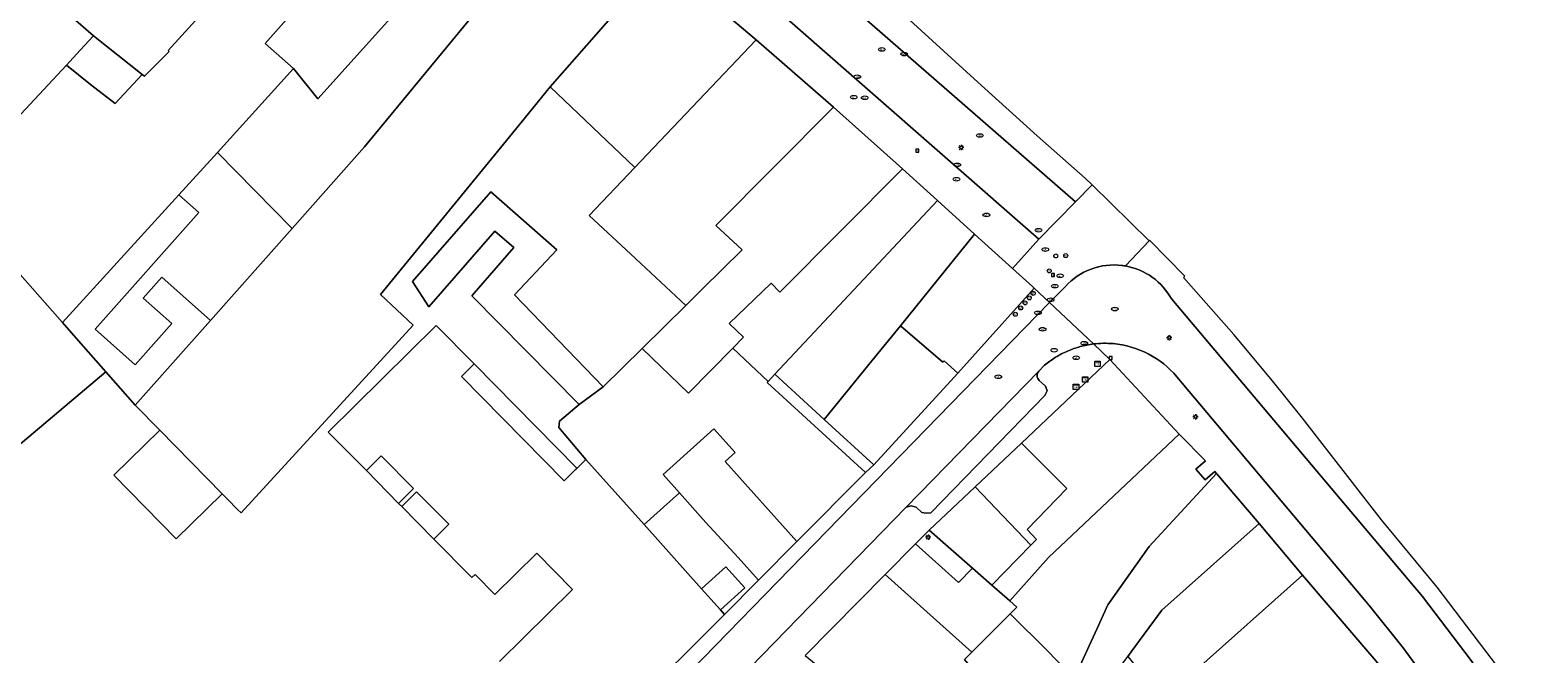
# Model space of a CAD drawing. Header units: metres. Extents: x 187916 to 189411, y 333285 to 334910.
# Tile 324 of 348: x 189000 to 189113, y 334252 to 334299. Entities that reach past the tile are written whole.
import ezdxf
from ezdxf.enums import TextEntityAlignment as Align

# ---------------------------------------------------------------- set-up
doc = ezdxf.new("R2010")
doc.units = ezdxf.units.M
for name, color, linetype, lineweight in [('B-WE-IE-MEUBILAIR-S', 253, 'Continuous', 15), ('B-WE-OG-BEBOUWING-GV', 253, 'Continuous', 15), ('B-WE-OG-BEBOUWING_LUIFEL-GV', 253, 'Continuous', 15), ('B-WE-OG-TERREIN_ERF-GV', 253, 'Continuous', 15), ('B-WE-VH-OPENVERHARDING-GV', 253, 'Continuous', 15), ('B-WE-VH-OPENVERHARDING_BETONSTRAATSTEEN-GV', 253, 'Continuous', 15), ('B-WE-VH-OPENVERHARDING_STRAATBAKSTEEN-GV', 253, 'Continuous', 15)]:
    doc.layers.add(name, color=color, linetype=linetype, lineweight=lineweight)
doc.styles.add('NLCS-ISO', font='NLCS-ISO.ttf')

# ---------------------------------------------------------------- blocks, each defined once
blk = doc.blocks.new('SIE-MEUBILAIR_BORD_VERKEER-SO')
blk.add_lwpolyline([(-0.5625, -0.5625), (0.5625, -0.5625), (0.5625, 0.5625), (-0.5625, 0.5625)], close=True)
at = {"style": 'NLCS-ISO'}
blk.add_text('vb', height=0.75, dxfattribs=at).set_placement((0, 0), align=Align.MIDDLE_CENTER)
blk = doc.blocks.new('SIE-MEUBILAIR_KAST_CAI-SO')
for points in [[(-1, 1), (1, 1), (1, 0.84), (-1, 0.84)], [(-1, 0.76), (1, 0.76), (1, -1), (-1, -1)]]:
    blk.add_lwpolyline(points, close=True)
at = {"style": 'NLCS-ISO'}
blk.add_text('cai', height=0.75, dxfattribs=at).set_placement((0, 0), align=Align.MIDDLE_CENTER)
blk = doc.blocks.new('SIE-MEUBILAIR_PAAL_LICHTMAST-SO')
for points in [[(-0.62, 0), (-1, 0)], [(-0.71, 0.71), (-0.44, 0.44)], [(0, 1), (0, 0.62)], [(0.44, 0.44), (0.71, 0.71)], [(1, 0), (0.62, 0)], [(-0.71, -0.71), (-0.44, -0.44)], [(0, -0.62), (0, -1)], [(0.44, -0.44), (0.71, -0.71)]]:
    blk.add_lwpolyline(points)
blk.add_circle((0, 0), 0.5)
blk = doc.blocks.new('SIE-MEUBILAIR_PAAL_AFSLUITPAAL-SO')
blk.add_circle((0, 0), 0.75)
at = {"style": 'NLCS-ISO'}
blk.add_text('af', height=0.75, dxfattribs=at).set_placement((0, 0.05), align=Align.MIDDLE_CENTER)
blk = doc.blocks.new('SIE-MEUBILAIR_PAAL_VRI-SO')
blk.add_circle((0, 0), 0.75)
at = {"style": 'NLCS-ISO'}
blk.add_text('vri', height=0.75, dxfattribs=at).set_placement((-0.08, 0.07), align=Align.MIDDLE_CENTER)
blk = doc.blocks.new('SIE-MEUBILAIR_PUT_WATERLEIDINGPUT-SO')
blk.add_ellipse((0, 0), major_axis=(1.25, 0), ratio=0.54)
at = {"style": 'NLCS-ISO'}
blk.add_text('wl', height=0.75, dxfattribs=at).set_placement((-0.14, 0), align=Align.MIDDLE_CENTER)
blk = doc.blocks.new('SIE-MEUBILAIR_PUT_KOLK-SO')
blk.add_ellipse((0, 0), major_axis=(1.25, 0), ratio=0.54)
at = {"style": 'NLCS-ISO'}
blk.add_text('klk', height=0.75, dxfattribs=at).set_placement((0.03, 0), align=Align.MIDDLE_CENTER)
blk = doc.blocks.new('SIE-MEUBILAIR_PUT_RIOOLPUT-SO')
blk.add_ellipse((0, 0), major_axis=(1.25, 0), ratio=0.54)
at = {"style": 'NLCS-ISO'}
blk.add_text('ri', height=0.75, dxfattribs=at).set_placement((-0.04, 0.07), align=Align.MIDDLE_CENTER)
blk = doc.blocks.new('DTM')
at = {"layer": 'B-WE-OG-BEBOUWING-GV', "ltscale": 0.2, "flags": 128}
for points in [[(188988.371, 334258.944), (189005.51, 334273.358), (189003.453, 334275.691), (189002.25, 334277.05), (188993.672, 334286.781), (189002.549, 334296.302), (189003.594, 334297.423), (189004.583, 334298.484), (188999.999, 334302.495)], [(189012.734, 334300.214), (189010.162, 334297.401), (189010.242, 334297.314), (189008.389, 334295.472), (189008.227, 334295.603), (189006.192, 334293.422), (189004.368, 334294.864), (189002.549, 334296.302), (188993.672, 334286.781), (189002.25, 334277.05), (189010.961, 334286.591), (189013.858, 334289.764), (189019.527, 334296.038), (189017.422, 334297.924), (189024.76, 334306.199)], [(189046.542, 334250.016), (189049.917, 334253.343), (189051.786, 334255.227), (189051.48, 334255.569), (189050.068, 334257.142), (189045.767, 334261.937), (189041.398, 334266.806), (189039.79, 334265.218), (189032.096, 334273.009), (189033.049, 334273.951), (189030.204, 334276.832), (189022.135, 334268.864), (189024.988, 334265.975), (189026.105, 334267.078), (189028.522, 334264.631), (189027.405, 334263.528), (189027.63, 334263.3), (189028.747, 334264.403), (189031.157, 334261.963), (189030.04, 334260.859), (189032.886, 334257.978), (189033.128, 334258.217), (189034.603, 334256.722), (189037.734, 334259.814), (189040.418, 334257.096), (189034.954, 334251.7)]]:
    blk.add_lwpolyline(points, dxfattribs=at)
for points in [[(189030.324, 334308.036), (189031.842, 334306.67), (189032.449, 334306.124), (189021.347, 334293.789), (189019.527, 334296.038), (189013.858, 334289.764), (189019.431, 334284.087), (189024.851, 334290.194), (189033.895, 334301.155), (189034.08, 334301.029), (189041.084, 334309.243), (189035.605, 334313.906)], [(189019.431, 334284.087), (189013.325, 334277.206), (189007.703, 334270.872), (189009.541, 334268.998), (189014.198, 334264.25), (189014.595, 334263.846), (189015.354, 334263.072), (189015.614, 334262.817), (189028.484, 334276.865), (189026.046, 334279.137), (189035.69, 334290.946), (189037.43, 334293.077), (189038.735, 334294.674), (189047.071, 334304.179), (189041.084, 334309.243), (189034.08, 334301.029), (189033.895, 334301.155), (189024.851, 334290.194)], [(189004.509, 334308.243), (188999.999, 334302.495), (189004.583, 334298.484), (189008.227, 334295.603), (189008.389, 334295.472), (189010.242, 334297.314), (189010.162, 334297.401), (189012.734, 334300.214), (189008.97, 334303.485)], [(189047.071, 334304.179), (189038.735, 334294.674), (189045.067, 334288.655), (189045.52, 334289.131), (189054.139, 334298.2)], [(189048.876, 334278.329), (189050.098, 334279.535), (189053.101, 334282.498), (189051.123, 334284.308), (189059.92, 334293.166), (189054.139, 334298.2), (189045.52, 334289.131), (189045.067, 334288.655), (189041.645, 334285.059), (189044.765, 334282.155)], [(189048.876, 334278.329), (189045.608, 334275.104), (189049.089, 334271.777), (189052.404, 334275.142), (189053.197, 334275.949), (189052.129, 334276.97), (189055.259, 334279.988), (189055.926, 334279.324), (189065.078, 334288.548), (189059.92, 334293.166), (189051.123, 334284.308), (189053.101, 334282.498), (189050.098, 334279.535)], [(189055.553, 334273.182), (189067.711, 334286.166), (189065.078, 334288.548), (189055.926, 334279.324), (189055.259, 334279.988), (189052.129, 334276.97), (189053.197, 334275.949), (189052.404, 334275.142), (189055.05, 334272.644)], [(189010.961, 334286.591), (189002.25, 334277.05), (189003.453, 334275.691), (189005.51, 334273.358), (189007.703, 334270.872), (189013.325, 334277.206), (189009.69, 334280.432), (189008.302, 334278.869), (189010.434, 334276.977), (189007.699, 334273.896), (189004.708, 334276.551), (189012.447, 334285.272)], [(189042.705, 334272.239), (189036.063, 334279.126), (189039.238, 334282.498), (189034.298, 334286.822), (189028.437, 334280.124), (189029.667, 334278.222), (189034.605, 334283.886), (189036.008, 334282.658), (189032.867, 334279.055), (189040.915, 334270.925)], [(189067.711, 334286.166), (189055.553, 334273.182), (189059.238, 334269.807), (189062.796, 334274.184), (189064.934, 334276.817), (189070.484, 334283.658)], [(189070.484, 334283.658), (189064.934, 334276.817), (189068.103, 334274.078), (189068.206, 334274.186), (189069.222, 334273.274), (189074.941, 334279.63), (189074.813, 334279.746), (189073.318, 334281.097)], [(189059.238, 334269.807), (189062.941, 334266.416), (189069.222, 334273.274), (189068.206, 334274.186), (189068.103, 334274.078), (189064.934, 334276.817), (189062.796, 334274.184)], [(189055.05, 334272.644), (189052.404, 334275.142), (189049.089, 334271.777), (189045.608, 334275.104), (189042.705, 334272.239), (189040.915, 334270.925), (189039.434, 334269.688), (189039.391, 334269.209), (189041.398, 334266.806), (189045.767, 334261.937), (189048.411, 334264.311), (189047.185, 334265.687), (189050.985, 334269.099), (189052.564, 334267.323), (189051.83, 334266.665), (189057.186, 334260.668), (189062.317, 334265.839), (189054.973, 334272.561)], [(189074.681, 334260.398), (189071.771, 334257.419), (189073.128, 334256.232), (189076.014, 334259.492), (189085.79, 334268.692), (189080.604, 334274.294), (189073.982, 334268.036), (189077.383, 334264.636), (189074.406, 334261.585), (189075.101, 334260.829)], [(189014.198, 334264.25), (189009.541, 334268.998), (189006.111, 334265.635), (189010.769, 334260.886)], [(189085.79, 334268.692), (189076.014, 334259.492), (189073.128, 334256.232), (189073.653, 334255.772), (189073.151, 334255.27), (189075.946, 334252.5), (189077.942, 334250.425), (189079.628, 334254.121), (189080.46, 334255.945), (189083.544, 334260.315), (189088.569, 334265.766), (189088.448, 334265.906), (189087.728, 334265.286), (189087.043, 334266.082), (189087.762, 334266.702)], [(189074.681, 334260.398), (189075.101, 334260.829), (189074.406, 334261.585), (189077.383, 334264.636), (189073.982, 334268.036), (189070.537, 334264.776)], [(189080.027, 334249.487), (189081.944, 334252.084), (189082.19, 334252.417), (189084.497, 334255.548), (189091.78, 334262.027), (189088.569, 334265.766), (189083.544, 334260.315), (189080.46, 334255.945), (189079.628, 334254.121), (189077.942, 334250.425), (189078.45, 334249.896), (189078.883, 334250.383)], [(189071.771, 334257.419), (189074.681, 334260.398), (189070.537, 334264.776), (189067.094, 334261.516), (189070.325, 334258.685)], [(189081.944, 334252.084), (189084.816, 334248.57), (189087.184, 334250.724), (189086.959, 334250.979), (189095.015, 334258.165), (189091.78, 334262.027), (189084.497, 334255.548), (189082.19, 334252.417)], [(189070.325, 334258.685), (189069.274, 334257.601), (189066.071, 334260.497), (189063.795, 334258.2), (189070.282, 334252.401), (189073.151, 334255.27), (189073.653, 334255.772), (189073.128, 334256.232), (189071.771, 334257.419)], [(189070.325, 334258.685), (189067.094, 334261.516), (189066.071, 334260.497), (189069.274, 334257.601)], [(189053.3, 334257.201), (189051.888, 334258.775), (189050.068, 334257.142), (189051.48, 334255.569)], [(189067.231, 334244.442), (189068.691, 334243.249), (189072.702, 334248.209), (189069.729, 334251.848), (189070.282, 334252.401), (189063.795, 334258.2), (189057.801, 334252.151)], [(189087.184, 334250.724), (189088.825, 334248.603), (189084.837, 334245.517), (189081.895, 334246.125), (189081.192, 334245.537), (189081.138, 334245.582), (189077.73, 334241.735), (189079.577, 334240.286), (189083.833, 334243.319), (189086.747, 334239.287), (189087.028, 334239.249), (189089.775, 334238.87), (189093.425, 334244.958), (189101.506, 334250.546), (189095.015, 334258.165), (189086.959, 334250.979)]]:
    blk.add_lwpolyline(points, close=True, dxfattribs=at)
at = {"layer": 'B-WE-OG-BEBOUWING_LUIFEL-GV', "ltscale": 0.2, "flags": 128}
for points in [[(189033.049, 334273.951), (189032.096, 334273.009), (189039.79, 334265.218), (189040.744, 334266.16)], [(189024.988, 334265.975), (189027.405, 334263.528), (189028.522, 334264.631), (189026.105, 334267.078)], [(189027.63, 334263.3), (189030.04, 334260.859), (189031.157, 334261.963), (189028.747, 334264.403)], [(189054.314, 334257.775), (189052.796, 334259.47), (189050.376, 334262.108), (189048.411, 334264.311), (189045.767, 334261.937), (189050.068, 334257.142), (189051.48, 334255.569), (189051.786, 334255.227)]]:
    blk.add_lwpolyline(points, close=True, dxfattribs=at)
at = {"layer": 'B-WE-OG-TERREIN_ERF-GV', "ltscale": 0.2, "flags": 128}
for points in [[(189019.527, 334296.038), (189021.347, 334293.789), (189032.449, 334306.124), (189031.842, 334306.67), (189030.324, 334308.036), (189027.009, 334304.351), (189024.76, 334306.199), (189017.422, 334297.924)], [(189004.583, 334298.484), (189003.594, 334297.423), (189002.549, 334296.302), (189004.368, 334294.864), (189006.192, 334293.422), (189008.227, 334295.603)], [(189010.961, 334286.591), (189012.447, 334285.272), (189004.708, 334276.551), (189007.699, 334273.896), (189010.434, 334276.977), (189008.302, 334278.869), (189009.69, 334280.432), (189013.325, 334277.206), (189019.431, 334284.087), (189013.858, 334289.764)], [(189059.238, 334269.807), (189055.553, 334273.182), (189055.05, 334272.644), (189054.973, 334272.561), (189062.317, 334265.839), (189062.941, 334266.416)], [(189054.314, 334257.775), (189057.186, 334260.668), (189051.83, 334266.665), (189052.564, 334267.323), (189050.985, 334269.099), (189047.185, 334265.687), (189048.411, 334264.311), (189045.767, 334261.937), (189050.068, 334257.142), (189051.888, 334258.775), (189053.3, 334257.201), (189051.48, 334255.569), (189051.786, 334255.227)], [(189080.027, 334249.487), (189078.883, 334250.383), (189078.45, 334249.896), (189077.942, 334250.425), (189075.946, 334252.5), (189073.151, 334255.27), (189070.282, 334252.401), (189069.729, 334251.848), (189072.702, 334248.209), (189076.017, 334245.487), (189076.674, 334244.948), (189078.701, 334247.693)]]:
    blk.add_lwpolyline(points, close=True, dxfattribs=at)
blk.add_lwpolyline([(189034.954, 334251.7), (189040.418, 334257.096), (189037.734, 334259.814), (189034.603, 334256.722), (189033.128, 334258.217), (189032.886, 334257.978), (189030.04, 334260.859), (189031.157, 334261.963), (189028.747, 334264.403), (189027.63, 334263.3), (189027.405, 334263.528), (189028.522, 334264.631), (189026.105, 334267.078), (189024.988, 334265.975), (189022.135, 334268.864), (189030.204, 334276.832), (189033.049, 334273.951), (189032.096, 334273.009), (189039.79, 334265.218), (189041.398, 334266.806), (189039.391, 334269.209), (189039.434, 334269.688), (189040.915, 334270.925), (189032.867, 334279.055), (189036.008, 334282.658), (189034.605, 334283.886), (189029.667, 334278.222), (189028.437, 334280.124), (189034.298, 334286.822), (189039.238, 334282.498), (189036.063, 334279.126), (189042.705, 334272.239), (189045.608, 334275.104), (189048.876, 334278.329), (189044.765, 334282.155), (189041.645, 334285.059), (189045.067, 334288.655), (189038.735, 334294.674), (189037.43, 334293.077), (189035.69, 334290.946), (189026.046, 334279.137), (189028.484, 334276.865), (189015.614, 334262.817), (189015.354, 334263.072), (189014.595, 334263.846), (189014.198, 334264.25), (189010.769, 334260.886), (189006.111, 334265.635), (189009.541, 334268.998), (189007.703, 334270.872), (189005.51, 334273.358), (188988.371, 334258.944)], dxfattribs=at)
at = {"layer": 'B-WE-VH-OPENVERHARDING-GV', "ltscale": 0.2, "flags": 128}
blk.add_lwpolyline([(189001.204, 334348.135), (189075.286, 334283.274), (189078.035, 334286.079), (189003.534, 334350.94)], close=True, dxfattribs=at)
blk.add_lwpolyline([(189081.503, 334281.323), (189081.573, 334281.314), (189081.642, 334281.304), (189081.711, 334281.293), (189081.781, 334281.281), (189083.539, 334283.161), (189079.274, 334287.342), (189078.035, 334286.079), (189075.286, 334283.274), (189073.318, 334281.097), (189074.813, 334279.746), (189074.941, 334279.63), (189076.093, 334278.541), (189077.279, 334279.758)], dxfattribs=at)
for points in [[(189077.279, 334279.758, -0.1197913), (189079.201, 334281.053)], [(189079.201, 334281.053, -0.1198771), (189081.503, 334281.323)]]:
    blk.add_lwpolyline(points, format="xyb", dxfattribs=at)
at = {"layer": 'B-WE-VH-OPENVERHARDING_BETONSTRAATSTEEN-GV', "ltscale": 0.2, "flags": 128}
for points in [[(189079.201, 334281.053, 0.1197913), (189077.279, 334279.758)], [(189081.503, 334281.323, 0.1198771), (189079.201, 334281.053)], [(189083.788, 334280.427, 0.1123967), (189081.781, 334281.281)], [(189085.227, 334278.788, 0.1117535), (189083.788, 334280.427)], [(189077.437, 334274.92, -0.0357377), (189078.389, 334275.254)], [(189078.389, 334275.254, -0.0355768), (189079.379, 334275.447)], [(189079.379, 334275.447, -0.0258905), (189080.112, 334275.498)], [(189080.112, 334275.498, -0.0272138), (189080.846, 334275.472)], [(189080.846, 334275.472, -0.0980508), (189083.474, 334274.706)], [(189075.723, 334273.865, -0.0354924), (189076.542, 334274.454)], [(189076.542, 334274.454, -0.0359091), (189077.437, 334274.92)], [(189083.474, 334274.706, -0.0982877), (189085.61, 334272.996)]]:
    blk.add_lwpolyline(points, format="xyb", dxfattribs=at)
for points in [[(189081.781, 334281.281), (189081.711, 334281.293), (189081.642, 334281.304), (189081.573, 334281.314), (189081.503, 334281.323)], [(189077.279, 334279.758), (189076.093, 334278.541), (189079.379, 334275.447)], [(189079.379, 334275.447), (189076.093, 334278.541), (189043.734, 334245.332), (189045.896, 334243.209), (189053.492, 334250.92), (189053.705, 334251.255), (189065.372, 334263.242), (189075.29, 334273.413)], [(189085.61, 334272.996), (189100.032, 334255.862), (189102.529, 334252.728), (189106.053, 334247.902), (189107.579, 334245.482), (189110.927, 334246.602), (189109.311, 334249.316), (189107.622, 334251.788), (189103.99, 334256.563), (189085.227, 334278.788)], [(189075.29, 334273.413), (189075.723, 334273.865)]]:
    blk.add_lwpolyline(points, dxfattribs=at)
at = {"layer": 'B-WE-VH-OPENVERHARDING_STRAATBAKSTEEN-GV', "ltscale": 0.2, "flags": 128}
for points in [[(189003.534, 334350.94), (189078.035, 334286.079), (189079.274, 334287.342), (189078.787, 334287.819), (189075.151, 334291.009), (189070.73, 334295.017), (189063.941, 334301.231)], [(189047.071, 334304.179), (189054.139, 334298.2), (189059.92, 334293.166), (189065.078, 334288.548), (189067.711, 334286.166), (189070.484, 334283.658), (189073.318, 334281.097), (189075.286, 334283.274), (189001.204, 334348.135)], [(189086.216, 334280.531), (189083.575, 334283.2), (189083.539, 334283.161), (189081.781, 334281.281)], [(189043.734, 334245.332), (189076.093, 334278.541), (189074.941, 334279.63), (189069.222, 334273.274), (189062.941, 334266.416), (189062.317, 334265.839), (189057.186, 334260.668), (189054.314, 334257.775), (189051.786, 334255.227), (189049.917, 334253.343), (189046.542, 334250.016)], [(189085.227, 334278.788), (189103.99, 334256.563), (189107.622, 334251.788), (189109.311, 334249.316), (189110.927, 334246.602), (189112.612, 334247.165), (189110.47, 334250.183), (189105.08, 334257.257), (189100.925, 334262.298), (189097.173, 334267.11), (189095.006, 334269.893), (189092.758, 334272.704), (189089.867, 334276.169), (189086.114, 334280.43), (189086.216, 334280.531)], [(189057.801, 334252.151), (189063.795, 334258.2), (189066.071, 334260.497), (189067.094, 334261.516), (189070.537, 334264.776), (189073.982, 334268.036), (189080.604, 334274.294), (189079.379, 334275.447)], [(189079.379, 334275.447), (189080.604, 334274.294), (189085.79, 334268.692), (189087.762, 334266.702), (189087.043, 334266.082), (189087.728, 334265.286), (189088.448, 334265.906), (189088.569, 334265.766), (189091.78, 334262.027), (189095.015, 334258.165), (189101.506, 334250.546), (189105.751, 334244.871), (189107.579, 334245.482), (189106.053, 334247.902), (189102.529, 334252.728), (189100.032, 334255.862), (189085.61, 334272.996)], [(189075.29, 334273.413), (189065.372, 334263.242), (189065.748, 334263.348), (189066.123, 334263.241), (189066.538, 334262.853), (189066.873, 334262.787), (189067.211, 334262.832), (189075.745, 334271.59), (189075.911, 334271.937), (189075.795, 334272.304), (189075.321, 334272.724)], [(189075.723, 334273.865), (189075.29, 334273.413)], [(189075.321, 334272.724), (189075.795, 334272.304), (189075.911, 334271.937), (189075.745, 334271.59), (189067.211, 334262.832), (189066.873, 334262.787), (189066.538, 334262.853), (189066.123, 334263.241), (189065.748, 334263.348), (189065.372, 334263.242), (189053.705, 334251.255), (189053.492, 334250.92), (189053.439, 334250.526), (189053.541, 334249.305), (189053.499, 334248.909), (189053.29, 334248.57), (189034.695, 334229.451), (189034.055, 334229.13), (189032.497, 334229.215), (189032.077, 334229.181), (189031.706, 334228.981), (189023.692, 334222.16)]]:
    blk.add_lwpolyline(points, dxfattribs=at)
for points in [[(189081.781, 334281.281, -0.1123967), (189083.788, 334280.427)], [(189083.788, 334280.427, -0.1117535), (189085.227, 334278.788)], [(189078.389, 334275.254, 0.0357377), (189077.437, 334274.92)], [(189079.379, 334275.447, 0.0355768), (189078.389, 334275.254)], [(189080.112, 334275.498, 0.0258905), (189079.379, 334275.447)], [(189080.846, 334275.472, 0.0272138), (189080.112, 334275.498)], [(189083.474, 334274.706, 0.0980508), (189080.846, 334275.472)], [(189076.542, 334274.454, 0.0354924), (189075.723, 334273.865)], [(189077.437, 334274.92, 0.0359091), (189076.542, 334274.454)], [(189085.61, 334272.996, 0.0982877), (189083.474, 334274.706)], [(189075.158, 334273.062, -0.1056772), (189075.188, 334273.251)], [(189075.188, 334273.251, 0.1056772), (189075.158, 334273.062)], [(189075.205, 334272.876, -0.1011292), (189075.158, 334273.062)], [(189075.158, 334273.062, 0.1011292), (189075.205, 334272.876)], [(189075.188, 334273.251, -0.0985593), (189075.29, 334273.413)], [(189075.29, 334273.413, 0.0985593), (189075.188, 334273.251)], [(189075.321, 334272.724, -0.1045953), (189075.205, 334272.876)], [(189075.205, 334272.876, 0.1045953), (189075.321, 334272.724)]]:
    blk.add_lwpolyline(points, format="xyb", dxfattribs=at)
at = {"layer": 'B-WE-IE-MEUBILAIR-S', "xscale": 0.2, "yscale": 0.2, "zscale": 0.2}
for name, p in [('SIE-MEUBILAIR_PUT_KOLK-SO', (189063.542, 334297.477)), ('SIE-MEUBILAIR_PUT_WATERLEIDINGPUT-SO', (189065.221, 334297.131)), ('SIE-MEUBILAIR_PUT_KOLK-SO', (189061.707, 334295.428)), ('SIE-MEUBILAIR_PUT_WATERLEIDINGPUT-SO', (189061.444, 334293.904)), ('SIE-MEUBILAIR_PUT_WATERLEIDINGPUT-SO', (189062.264, 334293.86)), ('SIE-MEUBILAIR_PUT_KOLK-SO', (189070.88, 334291.037)), ('SIE-MEUBILAIR_BORD_VERKEER-SO', (189066.189, 334289.901)), ('SIE-MEUBILAIR_PAAL_LICHTMAST-SO', (189069.482, 334290.139)), ('SIE-MEUBILAIR_PUT_KOLK-SO', (189069.187, 334288.837)), ('SIE-MEUBILAIR_PUT_WATERLEIDINGPUT-SO', (189069.128, 334287.767)), ('SIE-MEUBILAIR_PUT_WATERLEIDINGPUT-SO', (189071.366, 334285.095)), ('SIE-MEUBILAIR_PUT_KOLK-SO', (189075.257, 334283.957)), ('SIE-MEUBILAIR_PUT_WATERLEIDINGPUT-SO', (189075.773, 334282.511)), ('SIE-MEUBILAIR_PAAL_VRI-SO', (189076.557, 334282.031)), ('SIE-MEUBILAIR_PAAL_AFSLUITPAAL-SO', (189077.297, 334282.055)), ('SIE-MEUBILAIR_PAAL_AFSLUITPAAL-SO', (189076.065, 334280.916)), ('SIE-MEUBILAIR_BORD_VERKEER-SO', (189076.345, 334280.611)), ('SIE-MEUBILAIR_PUT_WATERLEIDINGPUT-SO', (189076.486, 334279.772)), ('SIE-MEUBILAIR_PUT_WATERLEIDINGPUT-SO', (189076.88, 334280.551)), ('SIE-MEUBILAIR_PAAL_AFSLUITPAAL-SO', (189074.26, 334278.523)), ('SIE-MEUBILAIR_PAAL_AFSLUITPAAL-SO', (189074.573, 334278.896)), ('SIE-MEUBILAIR_PAAL_AFSLUITPAAL-SO', (189074.863, 334279.233)), ('SIE-MEUBILAIR_PUT_WATERLEIDINGPUT-SO', (189076.174, 334278.753)), ('SIE-MEUBILAIR_PAAL_AFSLUITPAAL-SO', (189073.528, 334277.67)), ('SIE-MEUBILAIR_PAAL_AFSLUITPAAL-SO', (189073.934, 334278.14)), ('SIE-MEUBILAIR_PUT_KOLK-SO', (189075.22, 334277.772)), ('SIE-MEUBILAIR_PUT_RIOOLPUT-SO', (189080.973, 334278.063)), ('SIE-MEUBILAIR_PUT_WATERLEIDINGPUT-SO', (189075.571, 334276.545)), ('SIE-MEUBILAIR_PUT_RIOOLPUT-SO', (189076.432, 334274.982)), ('SIE-MEUBILAIR_PUT_KOLK-SO', (189078.686, 334275.509)), ('SIE-MEUBILAIR_PAAL_LICHTMAST-SO', (189085.046, 334275.906)), ('SIE-MEUBILAIR_PUT_WATERLEIDINGPUT-SO', (189078.083, 334274.419)), ('SIE-MEUBILAIR_KAST_CAI-SO', (189079.67, 334273.968)), ('SIE-MEUBILAIR_BORD_VERKEER-SO', (189080.667, 334274.411)), ('SIE-MEUBILAIR_PUT_WATERLEIDINGPUT-SO', (189072.256, 334272.996)), ('SIE-MEUBILAIR_KAST_CAI-SO', (189078.748, 334272.788)), ('SIE-MEUBILAIR_KAST_CAI-SO', (189078.068, 334272.239)), ('SIE-MEUBILAIR_PAAL_LICHTMAST-SO', (189087, 334270)), ('SIE-MEUBILAIR_PAAL_LICHTMAST-SO', (189067, 334261))]:
    blk.add_blockref(name, p, dxfattribs=at)

msp = doc.modelspace()

# ---------------------------------------------------------------- block references
msp.add_blockref('DTM', (0, 0))

doc.saveas('drawing.dxf')
